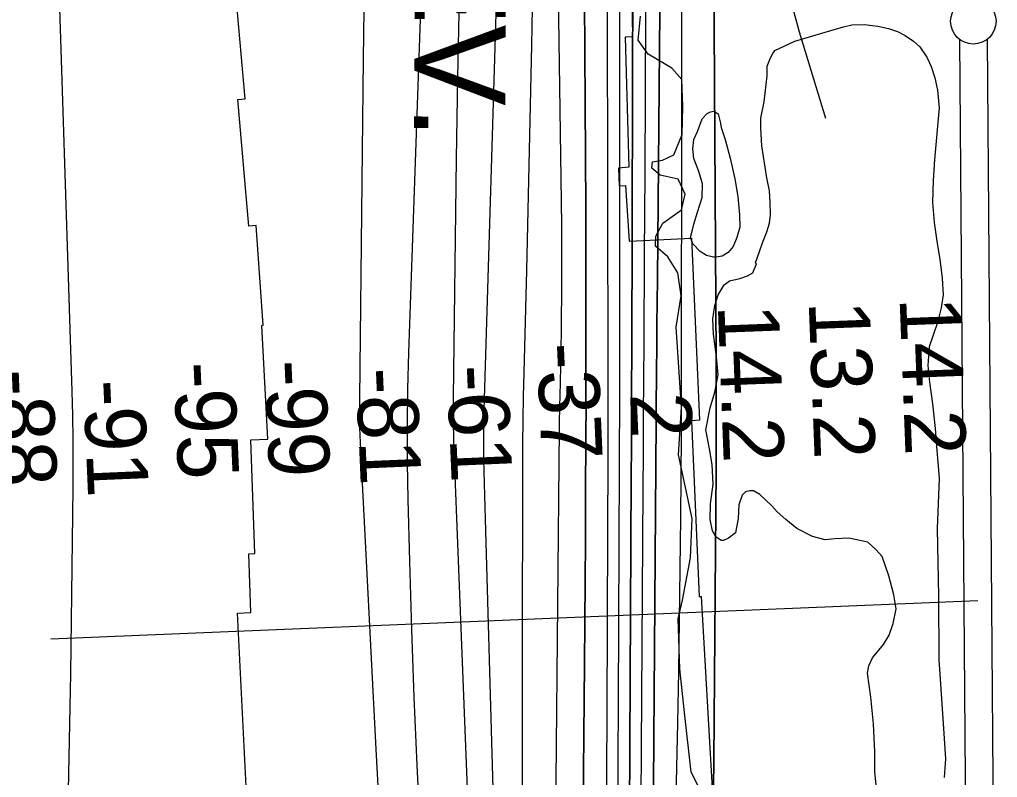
# Model space of a CAD drawing. Extents: x 3651524 to 3689615, y 505651 to 531377.
# Drawn here: x 3659567 to 3660642, y 521661 to 522494 of the extents above; entities that cross this region are included whole.
import ezdxf

# ---------------------------------------------------------------- set-up
doc = ezdxf.new("R2010")
doc.units = 0
for name, color, linetype in [('V-RIVR-EDGE', 7, 'Continuous'), ('V-RIVR-RANG', 7, 'Continuous'), ('V-RRAP-RVMT', 7, 'Continuous'), ('V-RRAP-RVMT-IDEN', 7, 'Continuous'), ('V-SITE-VEGE', 7, 'Continuous'), ('V-SURV-LINE', 7, 'Continuous'), ('V-TOPO-DPTH', 7, 'Continuous'), ('V-TOPO-MAJR', 7, 'Continuous'), ('V-TOPO-MINR', 7, 'Continuous'), ('V-TOPO-WATR', 7, 'Continuous')]:
    doc.layers.add(name, color=color, linetype=linetype)

msp = doc.modelspace()

# ---------------------------------------------------------------- linework, layer by layer
at = {"layer": 'V-RIVR-EDGE'}
for points in [[(3660288.367, 522155.927), (3660293.966, 522190.225), (3660290.352, 522215.356), (3660279.367, 522233.152), (3660265.915, 522244.827), (3660265.943, 522255.857), (3660273.943, 522269.929), (3660294.199, 522284.585), (3660298.531, 522301.73), (3660290.606, 522318.294), (3660271.01, 522322.631), (3660261.839, 522330.619), (3660262.468, 522337.358), (3660273.501, 522339.169), (3660285.771, 522345.266), (3660295.016, 522367.301), (3660295.706, 522398.548), (3660294.554, 522427.962), (3660283.555, 522440.244), (3660257.859, 522455.626), (3660246.867, 522470.971), (3660249.383, 522497.312)], [(3660320.17, 521636.868), (3660304.926, 521666.929), (3660297.736, 521732.509), (3660292.34, 521780.315), (3660290.638, 521835.465), (3660295.59, 521855.672), (3660304.283, 521902.218), (3660306.229, 521945.717), (3660291.083, 522015.605), (3660294.276, 522067.679), (3660288.367, 522155.927)]]:
    msp.add_lwpolyline(points, dxfattribs=at)
at = {"layer": 'V-RIVR-RANG'}
msp.add_line((3660619.997, 521854.964), (3659600.866, 521812.852), dxfattribs=at)
at = {"layer": 'V-RRAP-RVMT'}
for p, q in [((3660239.124, 522555.264), (3660240.322, 522474.722)), ((3659814.528, 522406.771), (3659803.615, 522532.204)), ((3660240.322, 522474.722), (3660232.564, 522474.483)), ((3660232.564, 522474.483), (3660236.565, 522331.746)), ((3659806.66, 522406.071), (3659814.528, 522406.771)), ((3659818.848, 522266.645), (3659806.66, 522406.071)), ((3660236.565, 522331.746), (3660225.154, 522330.518)), ((3660225.154, 522330.518), (3660225.849, 522311.1)), ((3660225.849, 522311.1), (3660232.67, 522311.559)), ((3660232.67, 522311.559), (3660236.957, 522250.241)), ((3659826.766, 522267.344), (3659818.848, 522266.645)), ((3659834.407, 522157.848), (3659826.766, 522267.344)), ((3660236.957, 522250.241), (3660305.175, 522253.477)), ((3660305.175, 522253.477), (3660313.945, 522053.743)), ((3659833.083, 522157.773), (3659834.407, 522157.848)), ((3659839.598, 522032.66), (3659833.083, 522157.773)), ((3660313.945, 522053.743), (3660305.196, 522052.984)), ((3660305.196, 522052.984), (3660313.592, 521859.734)), ((3659820.767, 522032.01), (3659839.598, 522032.66)), ((3659825.137, 521907.104), (3659820.767, 522032.01)), ((3659818.643, 521906.879), (3659825.137, 521907.104)), ((3659820.902, 521842.109), (3659818.643, 521906.879)), ((3660313.592, 521859.734), (3660315.844, 521859.78)), ((3660315.844, 521859.78), (3660328.168, 521648.881)), ((3659806.165, 521841.465), (3659820.902, 521842.109)), ((3659816.62, 521633.403), (3659806.165, 521841.465))]:
    msp.add_line(p, q, dxfattribs=at)
at = {"layer": 'V-SITE-VEGE'}
for points in [[(3660509.255, 521641.811), (3660507.008, 521667.198), (3660506.861, 521689.31), (3660505.245, 521720.079), (3660502.525, 521749.249), (3660498.679, 521775.744), (3660500.44, 521783.801), (3660504.366, 521792.359), (3660516.495, 521807.244), (3660522.606, 521817.384), (3660527.146, 521830.245), (3660530.128, 521846.371), (3660527.699, 521861.514), (3660522.141, 521882.645), (3660514.965, 521903.805), (3660508.09, 521911.475), (3660499.066, 521919.725), (3660490.471, 521921.494), (3660478.107, 521923.87), (3660462.995, 521923.059), (3660452.192, 521922.172), (3660438.232, 521925.653), (3660421.134, 521934.585), (3660408.905, 521944.507), (3660399.343, 521952.767), (3660393.527, 521959.339), (3660380.268, 521971.977), (3660373.327, 521975.877), (3660369.555, 521975.942), (3660364.683, 521974.951), (3660360.841, 521971.244), (3660357.414, 521960.519), (3660356.609, 521945.431), (3660353.638, 521929.846), (3660345.984, 521924.048), (3660340.547, 521921.449), (3660337.852, 521921.494), (3660331.986, 521925.375), (3660328.329, 521931.91), (3660325.85, 521944.358), (3660326.156, 521961.608), (3660329.234, 521983.126), (3660327.997, 522004.721), (3660325.066, 522022.028), (3660321.126, 522043.131), (3660325.865, 522067.316), (3660331.024, 522084.482), (3660334.591, 522103.295), (3660332.787, 522123.279), (3660329.453, 522148.144), (3660328.671, 522164.876), (3660331.083, 522179.395), (3660334.528, 522191.199), (3660341.196, 522202.406), (3660347.205, 522206.614), (3660358.573, 522209.111), (3660366.716, 522212.201), (3660372.705, 522215.333), (3660376.659, 522225.507), (3660375.601, 522226.605), (3660380.133, 522238.93), (3660383.541, 522248.576), (3660388.061, 522260.36), (3660390.928, 522270.016), (3660392.169, 522279.163), (3660391.878, 522293.188), (3660391.018, 522305.609), (3660388.032, 522319.683), (3660382.719, 522354.83), (3660381.446, 522374.268), (3660381.644, 522385.589), (3660385.195, 522403.323), (3660388.394, 522431.849), (3660388.587, 522442.63), (3660391.982, 522451.74), (3660394.764, 522456.542), (3660396.978, 522459.739), (3660418.733, 522470.141), (3660458.309, 522481.845), (3660472.401, 522485.91), (3660481.605, 522487.905), (3660495.632, 522488.196), (3660510.156, 522486.322)], [(3660510.156, 522486.322), (3660521.981, 522483.957), (3660531.629, 522480.553), (3660540.178, 522476.084), (3660549.238, 522469.991), (3660556.142, 522463.938), (3660564.029, 522452.475), (3660568.7, 522442.145), (3660572.794, 522429.668), (3660575.79, 522416.133), (3660577.605, 522396.687), (3660572.29, 522340.154), (3660570.802, 522316.991), (3660570.374, 522292.733), (3660572.141, 522270.59), (3660575.514, 522247.88), (3660578.443, 522230.572), (3660580.767, 522209.498), (3660582.061, 522191.14), (3660579.655, 522177.16), (3660575.598, 522161.053), (3660571.035, 522147.112), (3660566.495, 522134.248), (3660565.055, 522113.783), (3660566.888, 522095.412), (3660570.24, 522071.625), (3660572.999, 522044.612), (3660574.814, 522025.166), (3660577.419, 521989.524), (3660575.369, 521934.554), (3660576.751, 521860.109), (3660577.138, 521790.535), (3660582.274, 521714.943), (3660584.382, 521681.468), (3660582.938, 521661.003)]]:
    msp.add_lwpolyline(points, dxfattribs=at)
msp.add_lwpolyline([(3660337.776, 522375.04), (3660342.4, 522362.013), (3660347.969, 522341.422), (3660352.96, 522318.687), (3660356.39, 522299.211), (3660358.195, 522279.224), (3660358.496, 522265.736), (3660355.059, 522254.472), (3660351.104, 522244.296), (3660345.599, 522237.92), (3660339.054, 522233.724), (3660332.566, 522232.759), (3660329.33, 522232.817), (3660321.812, 522234.568), (3660314.879, 522239.004), (3660306.935, 522247.232), (3660304.367, 522254.29), (3660306.106, 522261.269), (3660307.857, 522268.79), (3660311.869, 522282.2), (3660317.005, 522298.289), (3660317.273, 522313.383), (3660313.198, 522326.937), (3660308.053, 522341.049), (3660306.628, 522351.861), (3660307.887, 522362.084), (3660311.814, 522370.645), (3660316.913, 522384.575), (3660322.41, 522390.41), (3660326.221, 522392.501), (3660330.004, 522392.972), (3660334.808, 522390.191), (3660337.323, 522379.902)], close=True, dxfattribs=at)
at = {"layer": 'V-SURV-LINE'}
for points in [[(3660611.636, 520990.937), (3660600.277, 522471.798)], [(3660630.276, 522472.033), (3660641.635, 520991.173)]]:
    msp.add_lwpolyline(points, dxfattribs=at)
msp.add_circle((3660615.123, 522491.888), 25, dxfattribs=at)
at = {"layer": 'V-TOPO-DPTH'}
for points in [[(3660211.802, 521616.591), (3660212.444, 521726.88), (3660212.987, 521837.171), (3660213.746, 522016.055), (3660213.815, 522036.903), (3660213.859, 522057.752), (3660213.863, 522078.601), (3660213.842, 522099.449), (3660211.829, 523128.812), (3660211.746, 523146.783), (3660211.599, 523164.754), (3660211.355, 523182.724), (3660211.047, 523200.693), (3660211.032, 523201.451), (3660210.646, 523219.04), (3660210.21, 523236.627), (3660209.699, 523254.213), (3660209.139, 523271.797), (3660208.5, 523289.379), (3660207.808, 523306.958), (3660207.036, 523324.534), (3660206.209, 523342.108), (3660158.102, 524317.479)], [(3660211.802, 521616.591), (3660212.444, 521726.88), (3660212.987, 521837.171), (3660213.746, 522016.055), (3660213.815, 522036.903), (3660213.859, 522057.752), (3660213.863, 522078.601), (3660213.842, 522099.449), (3660211.829, 523128.812), (3660211.746, 523146.783), (3660211.599, 523164.754), (3660211.355, 523182.724), (3660211.047, 523200.693), (3660211.032, 523201.451), (3660210.646, 523219.04), (3660210.21, 523236.627), (3660209.699, 523254.213), (3660209.139, 523271.797), (3660208.5, 523289.379), (3660207.808, 523306.958), (3660207.036, 523324.534), (3660206.209, 523342.108), (3660158.102, 524317.479)], [(3660228.583, 524108.955), (3660240.247, 523264.138), (3660240.404, 523250.988), (3660240.528, 523237.839), (3660240.603, 523224.689), (3660240.645, 523211.539), (3660240.979, 522962.568), (3660241.071, 522824.932), (3660241.041, 522687.297), (3660240.826, 522549.662), (3660240.489, 522412.026), (3660239.595, 522125.275), (3660239.479, 522091.694), (3660239.348, 522058.113), (3660239.195, 522024.533), (3660239.026, 521990.952), (3660236.656, 521547.642)], [(3660236.656, 521547.642), (3660239.026, 521990.952), (3660239.195, 522024.533), (3660239.348, 522058.113), (3660239.479, 522091.694), (3660239.595, 522125.275), (3660240.489, 522412.026), (3660240.826, 522549.662), (3660241.041, 522687.297), (3660241.071, 522824.932), (3660240.979, 522962.568), (3660240.645, 523211.539), (3660240.603, 523224.689), (3660240.528, 523237.839), (3660240.404, 523250.988), (3660240.247, 523264.138), (3660228.583, 524108.955)], [(3660142.159, 523962.069), (3660171.98, 523295.464), (3660173.213, 523265.333), (3660174.294, 523235.198), (3660175.145, 523205.056), (3660175.844, 523174.908), (3660184.165, 522745.258), (3660186.081, 522630.627), (3660187.591, 522515.991), (3660188.492, 522401.349), (3660188.988, 522286.702), (3660189.341, 522074.544), (3660189.347, 522065.974), (3660189.343, 522057.403), (3660189.324, 522048.833), (3660189.294, 522040.262), (3660188.968, 521966.904), (3660188.735, 521921.655), (3660188.457, 521876.406), (3660188.114, 521831.158), (3660187.726, 521785.909), (3660180.444, 521002.622)], [(3660142.159, 523962.069), (3660171.98, 523295.464), (3660173.213, 523265.333), (3660174.294, 523235.198), (3660175.145, 523205.056), (3660175.844, 523174.908), (3660184.165, 522745.258), (3660186.081, 522630.627), (3660187.591, 522515.991), (3660188.492, 522401.349), (3660188.988, 522286.702), (3660189.341, 522074.544), (3660189.347, 522065.974), (3660189.343, 522057.403), (3660189.324, 522048.833), (3660189.294, 522040.262), (3660188.968, 521966.904), (3660188.735, 521921.655), (3660188.457, 521876.406), (3660188.114, 521831.158), (3660187.726, 521785.909), (3660180.444, 521002.622)], [(3660153.012, 521270.884), (3660160.238, 522044.457), (3660160.306, 522050.41), (3660160.388, 522056.363), (3660160.494, 522062.316), (3660160.615, 522068.268), (3660161.2, 522094.568), (3660161.593, 522113.671), (3660161.942, 522132.774), (3660162.227, 522151.879), (3660162.468, 522170.984), (3660162.638, 522186.508), (3660162.828, 522213.376), (3660162.881, 522240.243), (3660162.727, 522267.11), (3660162.434, 522293.977), (3660149.09, 523199.972), (3660148.762, 523217.069), (3660148.334, 523234.164), (3660147.754, 523251.254), (3660147.073, 523268.341), (3660119.703, 523886.484)], [(3660153.012, 521270.884), (3660160.238, 522044.457), (3660160.306, 522050.41), (3660160.388, 522056.363), (3660160.494, 522062.316), (3660160.615, 522068.268), (3660161.2, 522094.568), (3660161.593, 522113.671), (3660161.942, 522132.774), (3660162.227, 522151.879), (3660162.468, 522170.984), (3660162.638, 522186.508), (3660162.828, 522213.376), (3660162.881, 522240.243), (3660162.727, 522267.11), (3660162.434, 522293.977), (3660149.09, 523199.972), (3660148.762, 523217.069), (3660148.334, 523234.164), (3660147.754, 523251.254), (3660147.073, 523268.341), (3660119.703, 523886.484)], [(3660271.866, 523688.051), (3660273.826, 523575.875), (3660275.141, 523463.686), (3660276.339, 523301.804), (3660276.495, 523270.545), (3660276.549, 523239.285), (3660276.452, 523208.025), (3660276.255, 523176.765), (3660267.782, 522208.587), (3660267.561, 522183.572), (3660267.337, 522158.557), (3660267.11, 522133.542), (3660266.879, 522108.527), (3660266.468, 522064.344), (3660266.441, 522061.42), (3660266.416, 522058.497), (3660266.393, 522055.574), (3660266.37, 522052.65), (3660259.75, 521154.194)], [(3660259.75, 521154.194), (3660266.37, 522052.65), (3660266.393, 522055.574), (3660266.416, 522058.497), (3660266.441, 522061.42), (3660266.468, 522064.344), (3660266.879, 522108.527), (3660267.11, 522133.542), (3660267.337, 522158.557), (3660267.561, 522183.572), (3660267.782, 522208.587), (3660276.255, 523176.765), (3660276.452, 523208.025), (3660276.549, 523239.285), (3660276.495, 523270.545), (3660276.339, 523301.804), (3660275.141, 523463.686), (3660273.826, 523575.875), (3660271.866, 523688.051)], [(3660309.51, 523675.548), (3660312.752, 523588.682), (3660315.51, 523501.8), (3660317.944, 523414.906), (3660322.125, 523249.186), (3660322.223, 523245.144), (3660322.315, 523241.102), (3660322.399, 523237.06), (3660322.476, 523233.018), (3660324.702, 523110.507), (3660325.771, 523045.208), (3660326.684, 522979.908), (3660327.361, 522914.604), (3660327.883, 522849.298), (3660332.384, 522121.58), (3660332.507, 522091.306), (3660332.543, 522061.033), (3660332.45, 522030.759), (3660332.271, 522000.486), (3660329.688, 521679.827), (3660328.437, 521562.401)]]:
    msp.add_lwpolyline(points, dxfattribs=at)
at = {"layer": 'V-TOPO-MAJR'}
msp.add_lwpolyline([(3660120.259, 521536.107), (3660119.59, 521665.489), (3660119.438, 521794.875), (3660119.814, 522001.215), (3660119.955, 522027.433), (3660120.221, 522053.649), (3660120.673, 522079.862), (3660121.251, 522106.074), (3660124.125, 522218.407), (3660126.133, 522300.786), (3660128.009, 522383.168), (3660129.686, 522465.554), (3660131.231, 522547.943)], dxfattribs=at)
at = {"layer": 'V-TOPO-MINR'}
for points in [[(3660453.124, 522384.898), (3660423.959, 522480.021), (3660409.533, 522534.4), (3660397.915, 522589.264), (3660390.51, 522644.852), (3660385.913, 522700.925), (3660364.544, 523190.816), (3660363.454, 523216.759), (3660362.419, 523242.703), (3660361.468, 523268.651), (3660360.572, 523294.601), (3660336.683, 524020.527), (3660334.835, 524077.811), (3660333.038, 524135.097), (3660331.316, 524192.385), (3660329.644, 524249.674), (3660328.817, 524278.653), (3660327.721, 524321.457), (3660326.792, 524364.263), (3660326.111, 524407.075), (3660325.598, 524449.889), (3660316.37, 525466.02)], [(3660211.802, 521616.591), (3660212.444, 521726.88), (3660212.987, 521837.171), (3660213.746, 522016.055), (3660213.815, 522036.903), (3660213.859, 522057.752), (3660213.863, 522078.601), (3660213.842, 522099.449), (3660211.829, 523128.812), (3660211.746, 523146.783), (3660211.599, 523164.754), (3660211.355, 523182.724), (3660211.047, 523200.693), (3660211.032, 523201.451), (3660210.646, 523219.04), (3660210.21, 523236.627), (3660209.699, 523254.213), (3660209.139, 523271.797), (3660208.5, 523289.379), (3660207.808, 523306.958), (3660207.036, 523324.534), (3660206.209, 523342.108), (3660158.102, 524317.479)], [(3659965.176, 521570.556), (3659958.707, 521692.115), (3659942.003, 522012.958), (3659941.316, 522029.038), (3659940.831, 522045.123), (3659940.647, 522061.214), (3659940.665, 522077.309), (3659943.154, 522315.505), (3659944.703, 522450.699), (3659946.435, 522585.89), (3659948.44, 522721.078), (3659950.627, 522856.263), (3659956.263, 523184.074), (3659956.459, 523205.297), (3659956.431, 523226.519), (3659956.067, 523247.737), (3659955.478, 523268.953), (3659921.065, 524232.887)], [(3660236.656, 521547.642), (3660239.026, 521990.952), (3660239.195, 522024.533), (3660239.348, 522058.113), (3660239.479, 522091.694), (3660239.595, 522125.275), (3660240.489, 522412.026), (3660240.826, 522549.662), (3660241.041, 522687.297), (3660241.071, 522824.932), (3660240.979, 522962.568), (3660240.645, 523211.539), (3660240.603, 523224.689), (3660240.528, 523237.839), (3660240.404, 523250.988), (3660240.247, 523264.138), (3660228.583, 524108.955)], [(3660180.444, 521002.622), (3660187.726, 521785.909), (3660188.114, 521831.158), (3660188.457, 521876.406), (3660188.735, 521921.655), (3660188.968, 521966.904), (3660189.294, 522040.262), (3660189.324, 522048.833), (3660189.343, 522057.403), (3660189.347, 522065.974), (3660189.341, 522074.544), (3660188.988, 522286.702), (3660188.492, 522401.349), (3660187.591, 522515.991), (3660186.081, 522630.627), (3660184.165, 522745.258), (3660175.844, 523174.908), (3660175.145, 523205.056), (3660174.294, 523235.198), (3660173.213, 523265.333), (3660171.98, 523295.464), (3660142.159, 523962.069)], [(3660153.012, 521270.884), (3660160.238, 522044.457), (3660160.306, 522050.41), (3660160.388, 522056.363), (3660160.494, 522062.316), (3660160.615, 522068.268), (3660161.2, 522094.568), (3660161.593, 522113.671), (3660161.942, 522132.774), (3660162.227, 522151.879), (3660162.468, 522170.984), (3660162.638, 522186.508), (3660162.828, 522213.376), (3660162.881, 522240.243), (3660162.727, 522267.11), (3660162.434, 522293.977), (3660149.09, 523199.972), (3660148.762, 523217.069), (3660148.334, 523234.164), (3660147.754, 523251.254), (3660147.073, 523268.341), (3660119.703, 523886.484)], [(3660063.553, 521536.722), (3660044.55, 522020.283), (3660044.093, 522034.79), (3660043.788, 522049.299), (3660043.708, 522063.811), (3660043.779, 522078.325), (3660047.112, 522340.677), (3660048.549, 522429.907), (3660050.39, 522519.127), (3660052.838, 522608.332), (3660055.691, 522697.528), (3660055.727, 522698.551), (3660058.494, 522787.236), (3660060.768, 522875.931), (3660062.301, 522964.643), (3660063.34, 523053.364), (3660064.299, 523180.598), (3660064.355, 523205.71), (3660064.233, 523230.82), (3660063.845, 523255.927), (3660063.279, 523281.032), (3660047.317, 523854.152)], [(3660224.355, 521615.026), (3660225.028, 521743.768), (3660226.238, 522003.665), (3660226.346, 522030.797), (3660226.431, 522057.93), (3660226.479, 522085.063), (3660226.504, 522112.197), (3660226.682, 522858.814), (3660226.643, 522921.884), (3660226.533, 522984.953), (3660226.315, 523048.022), (3660226.024, 523111.092), (3660225.397, 523226.214), (3660225.357, 523231.722), (3660225.305, 523237.229), (3660225.234, 523242.736), (3660225.15, 523248.243), (3660216.105, 523781.628)], [(3660248.241, 521351.097), (3660252.141, 521977.884), (3660252.39, 522018.093), (3660252.638, 522058.302), (3660252.885, 522098.51), (3660253.131, 522138.719), (3660253.724, 522235.931), (3660254.233, 522324.746), (3660254.701, 522413.561), (3660255.106, 522502.376), (3660255.468, 522591.192), (3660257.717, 523194.946), (3660257.751, 523216.737), (3660257.724, 523238.528), (3660257.603, 523260.319), (3660257.419, 523282.11), (3660252.703, 523729.254)], [(3660328.437, 521562.401), (3660329.688, 521679.827), (3660332.271, 522000.486), (3660332.45, 522030.759), (3660332.543, 522061.033), (3660332.507, 522091.306), (3660332.384, 522121.58), (3660327.883, 522849.298), (3660327.361, 522914.604), (3660326.684, 522979.908), (3660325.771, 523045.208), (3660324.702, 523110.507), (3660322.476, 523233.018), (3660322.399, 523237.06), (3660322.315, 523241.102), (3660322.223, 523245.144), (3660322.125, 523249.186), (3660317.944, 523414.906), (3660315.51, 523501.8), (3660312.752, 523588.682), (3660309.51, 523675.548)], [(3659490.687, 523672.21), (3659501.281, 523640.502), (3659510.522, 523608.449), (3659517.735, 523575.88), (3659523.595, 523542.966), (3659563.728, 523267.686), (3659567.543, 523239.389), (3659570.951, 523211.048), (3659573.749, 523182.64), (3659576.14, 523154.188), (3659586.374, 523014.385), (3659592.969, 522915.966), (3659598.754, 522817.504), (3659603.324, 522718.979), (3659607.084, 522620.411), (3659624.186, 522085.419), (3659624.855, 522058.883), (3659625.285, 522032.345), (3659625.357, 522005.803), (3659625.19, 521979.259), (3659622.526, 521775.165), (3659619.966, 521646.604)], [(3660007.271, 521600.247), (3660003.653, 521674.699), (3660000.434, 521749.166), (3659997.814, 521823.657), (3659995.592, 521898.164), (3659993.829, 521966.487), (3659993.155, 522006.842), (3659992.97, 522047.195), (3659993.519, 522087.544), (3659994.558, 522127.891), (3660023.378, 522955.038)], [(3660105.65, 521004.712), (3660077.982, 521970.782), (3660077.643, 521984.109), (3660077.36, 521997.438), (3660077.161, 522010.769), (3660077.018, 522024.1), (3660076.994, 522037.432), (3660077.072, 522050.762), (3660077.303, 522064.09), (3660077.635, 522077.417), (3660085.752, 522341.95), (3660090.061, 522487.547), (3660094.16, 522633.15)], [(3660273.898, 520985.761), (3660290.111, 521721.085), (3660291.237, 521777.478), (3660292.206, 521833.873), (3660292.94, 521890.272), (3660293.517, 521946.673), (3660294.255, 522037.286), (3660294.332, 522048.382), (3660294.392, 522059.479), (3660294.426, 522070.576), (3660294.443, 522081.673), (3660294.548, 522412.756), (3660294.697, 522550.65)]]:
    msp.add_lwpolyline(points, dxfattribs=at)
at = {"layer": 'V-TOPO-WATR'}
msp.add_lwpolyline([(3660259.75, 521154.194), (3660266.37, 522052.65), (3660266.393, 522055.574), (3660266.416, 522058.497), (3660266.441, 522061.42), (3660266.468, 522064.344), (3660266.879, 522108.527), (3660267.11, 522133.542), (3660267.337, 522158.557), (3660267.561, 522183.572), (3660267.782, 522208.587), (3660276.255, 523176.765), (3660276.452, 523208.025), (3660276.549, 523239.285), (3660276.495, 523270.545), (3660276.339, 523301.804), (3660275.141, 523463.686), (3660273.826, 523575.875), (3660271.866, 523688.051)], dxfattribs=at)

# ---------------------------------------------------------------- texts
at = {"layer": 'V-RIVR-RANG'}
for s, rotation, p in [('14.2', 272.178326, (3660534.022, 522188.082)), ('14.2', 272.178326, (3660334.186, 522179.974)), ('13.2', 272.178326, (3660434.104, 522184.028)), ('-37', 272.465167, (3660135.228, 522137.677)), ('-99', 272.465167, (3659835.759, 522118.927)), ('-88', 272.465167, (3659535.925, 522108.608)), ('-95', 272.465167, (3659735.761, 522116.717)), ('-81', 272.465167, (3659936.22, 522110.331)), ('-61', 272.465167, (3660036.184, 522113.331)), ('-91', 272.465167, (3659636.513, 522097.114)), ('2', 272.465167, (3660237.687, 522082.699))]:
    msp.add_text(s, height=67, rotation=rotation, dxfattribs=at).set_placement(p)
at = {"layer": 'V-RRAP-RVMT-IDEN'}
msp.add_text('REV.', height=99.9998, rotation=269.697003, dxfattribs=at).set_placement((3660001.958, 522674.442))

doc.saveas('drawing.dxf')
